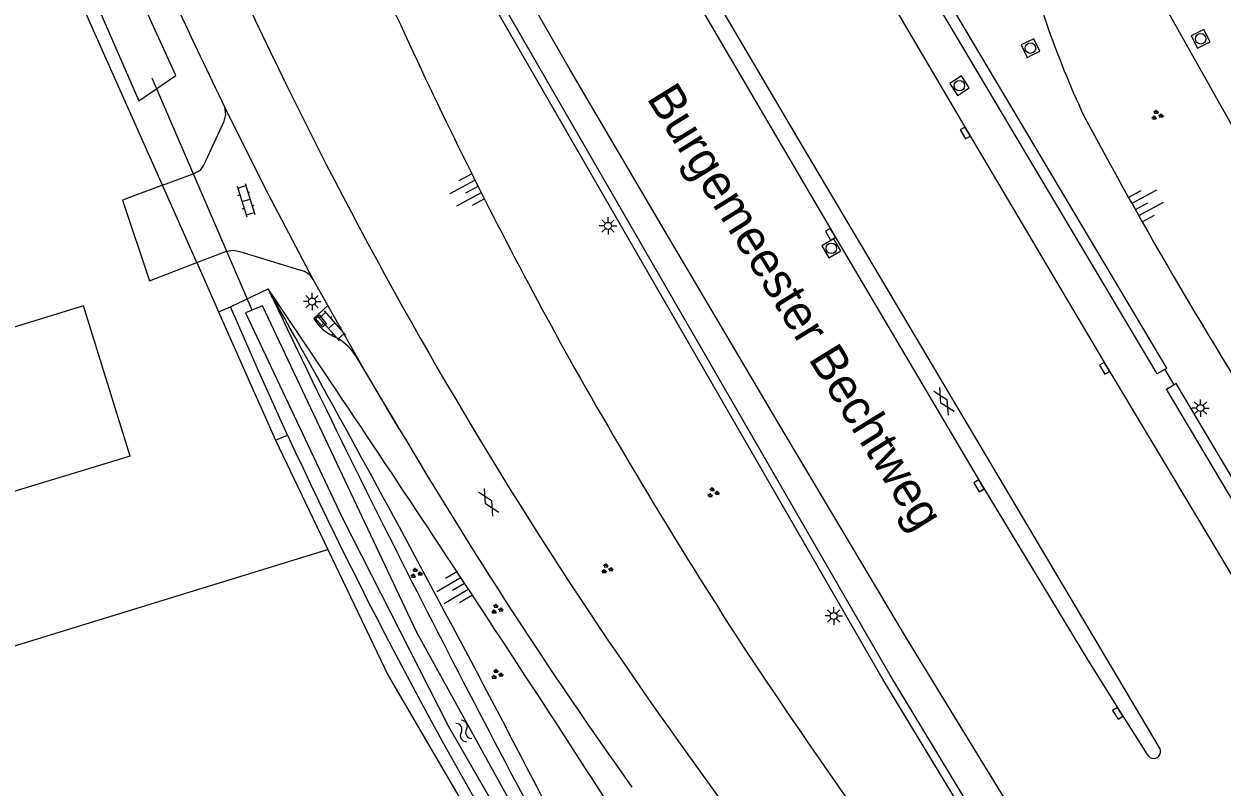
# Model space of a CAD drawing. Extents: x 135999 to 138000, y 396000 to 398501.
# Drawn here: x 137358.4 to 137444, y 397129.6 to 397184.2 of the extents above; entities that cross this region are included whole.
import ezdxf

# ---------------------------------------------------------------- set-up
doc = ezdxf.new("R2010")
doc.units = 0
for name, color, linetype in [('gg-afsc-erfafscheiding', 7, 'Continuous'), ('gg-afsc-hekwerk', 7, 'Continuous'), ('gg-anno-openbare ruimte label', 7, 'Continuous'), ('gg-bbg-bijgebouw', 7, 'Continuous'), ('gg-knt-BGT kruinlijn', 7, 'Continuous'), ('gg-knt-bovenkant onderkant talud', 7, 'Continuous'), ('gg-knt-verharding', 7, 'Continuous'), ('gg-kntw-bovenkant insteek waterloop', 7, 'Continuous'), ('gg-kntw-waterlijn', 7, 'Continuous'), ('gg-kwrk-duiker nz buis', 7, 'Continuous'), ('gg-kwrk-kunstwerk', 7, 'Continuous'), ('gt-grn-groengrens', 7, 'Continuous'), ('gt-grn-weggrens', 7, 'Continuous'), ('gt-symb-gesloten verharding', 7, 'Continuous'), ('gt-symb-groenvak', 7, 'Continuous'), ('gt-symb-klinker verharding', 7, 'Continuous'), ('gt-symb-kolk', 7, 'Continuous'), ('gt-symb-lichtmast', 7, 'Continuous'), ('gt-symb-rioolschacht', 7, 'Continuous'), ('gt-symb-talud symbool', 7, 'Continuous'), ('gt-symb-watersymbool', 7, 'Continuous'), ('gx-grn-maaiveld', 7, 'Continuous')]:
    doc.layers.add(name, color=color, linetype=linetype)

# ---------------------------------------------------------------- blocks, each defined once
blk = doc.blocks.new('gt0-KL1')
at = {"layer": 'gt-symb-klinker verharding'}
for p, q in [((-1.15, 0.3), (1.15, 0.3)), ((-1, -0.3), (-1, 0.3)), ((-0.5, 0.3), (-0.5, 0.45)), ((0, -0.3), (0, 0.3)), ((0.5, 0.3), (0.5, 0.45)), ((1, -0.3), (1, 0.3)), ((-1.15, -0.3), (1.15, -0.3)), ((-0.5, -0.45), (-0.5, -0.3)), ((0.5, -0.45), (0.5, -0.3))]:
    blk.add_line(p, q, dxfattribs=at)
blk = doc.blocks.new('gt0-LMAST')
at = {"layer": 'gt-symb-lichtmast'}
for p, q in [((-0.182, 0.173), (-0.447, 0.438)), ((-0.005, 0.246), (-0.005, 0.621)), ((0.172, 0.173), (0.437, 0.438)), ((-0.255, -0.004), (-0.63, -0.004)), ((-0.182, -0.181), (-0.447, -0.446)), ((-0.005, -0.254), (-0.005, -0.629)), ((0.437, -0.446), (0.172, -0.181)), ((0.245, -0.004), (0.62, -0.004))]:
    blk.add_line(p, q, dxfattribs=at)
blk.add_circle((-0.005, -0.004), 0.25, dxfattribs=at)
blk = doc.blocks.new('gt0-TALUD_1')
at = {"layer": 'gt-symb-talud symbool'}
for p, q in [((-1, -1), (-1, 0)), ((-0.5, -2), (-0.5, 0)), ((0, -1), (0, 0)), ((0.5, -2), (0.5, 0)), ((1, -1), (1, 0))]:
    blk.add_line(p, q, dxfattribs=at)
blk = doc.blocks.new('gt0-KOLK')
at = {"layer": 'gt-symb-kolk'}
blk.add_lwpolyline([(0, 0), (0.375, 0), (0.375, 0.4), (-0.375, 0.4), (-0.375, 0), (0, 0)], dxfattribs=at)
blk = doc.blocks.new('gt0-GRVAK')
at = {"layer": 'gt-symb-groenvak'}
for p, q in [((-0.11, 0.189), (-0.228, 0.24)), ((-0.182, 0.153), (0.088, 0.153)), ((-0.091, 0.211), (-0.156, 0.322)), ((-0.047, 0.214), (-0.047, 0.393)), ((-0.004, 0.211), (0.061, 0.322)), ((0.015, 0.189), (0.133, 0.24)), ((0.262, -0.052), (0.197, 0.059)), ((0.305, -0.049), (0.305, 0.13)), ((0.349, -0.052), (0.414, 0.059)), ((-0.245, -0.228), (-0.363, -0.177)), ((-0.318, -0.264), (-0.047, -0.264)), ((-0.226, -0.206), (-0.291, -0.095)), ((-0.183, -0.203), (-0.183, -0.024)), ((-0.139, -0.206), (-0.074, -0.095)), ((-0.12, -0.228), (-0.002, -0.177)), ((0.243, -0.074), (0.125, -0.023)), ((0.17, -0.11), (0.441, -0.11)), ((0.368, -0.074), (0.486, -0.023))]:
    blk.add_line(p, q, dxfattribs=at)
blk = doc.blocks.new('gt0-RS')
at = {"layer": 'gt-symb-rioolschacht'}
blk.add_lwpolyline([(-0.5, -0.5), (0.5, -0.5), (0.5, 0.5), (-0.5, 0.5)], close=True, dxfattribs=at)
blk.add_circle((0, 0), 0.375, dxfattribs=at)
blk = doc.blocks.new('gt0-GESVH1')
at = {"layer": 'gt-symb-gesloten verharding'}
for p, q in [((-0.992, -0.261), (0.008, 0.239)), ((0.008, -0.261), (-0.992, 0.239)), ((0.008, 0.239), (1.008, -0.261)), ((1.008, 0.239), (0.008, -0.261))]:
    blk.add_line(p, q, dxfattribs=at)
blk = doc.blocks.new('gt0-WA')
at = {"layer": 'gt-symb-watersymbool'}
for centre, start, end in [((-0.323, 0.022), 28.07249, 151.92751), ((0.427, 0.422), 208.07248, 331.92751), ((-0.323, -0.428), 28.07249, 151.92751), ((0.427, -0.028), 208.07248, 331.92751)]:
    blk.add_arc(centre, 0.425, start, end, dxfattribs=at)

msp = doc.modelspace()

# ---------------------------------------------------------------- linework, layer by layer
at = {"layer": 'gg-afsc-erfafscheiding'}
msp.add_line((137439.897, 397159.488), (137440.551, 397158.388), dxfattribs=at)
at = {"layer": 'gg-afsc-hekwerk'}
for p, q in [((137368.291, 397172.651), (137351.99, 397209.362)), ((137368.291, 397172.651), (137351.99, 397209.362)), ((137370.748, 397167.128), (137372.308, 397163.6)), ((137370.748, 397167.128), (137372.308, 397163.6)), ((137372.308, 397163.6), (137374.712, 397158.164)), ((137372.308, 397163.6), (137374.712, 397158.164)), ((137374.712, 397158.164), (137375.431, 397156.538)), ((137374.712, 397158.164), (137375.431, 397156.538)), ((137375.431, 397156.538), (137376.367, 397154.42)), ((137375.431, 397156.538), (137376.367, 397154.42))]:
    msp.add_line(p, q, dxfattribs=at)
at = {"layer": 'gg-bbg-bijgebouw'}
msp.add_line((137365.993, 397153.279), (137318.149, 397138.755), dxfattribs=at)
msp.add_lwpolyline([(137365.993, 397153.279), (137362.65, 397164.02), (137354.979, 397161.674), (137350.443, 397176.251), (137340.815, 397173.309), (137339.606, 397177.375)], dxfattribs=at)
at = {"layer": 'gg-knt-BGT kruinlijn'}
for centre, radius, start, end in [((138010.058, 397473.144), 688.377, 203.387196, 205.232993), ((137499.327, 397207.889), 71.892, 193.55243, 204.90945), ((137700.988, 397328.62), 347.188, 205.40181, 209.01565), ((137745.656, 397344.198), 353.277, 208.13517, 213.03723), ((135598.898, 395964.508), 2144.596, 32.696813, 34.047965), ((137729.707, 397346.911), 381.18, 209.32598, 213.1338), ((138065.702, 397580.165), 790.124, 213.980302, 215.964628)]:
    msp.add_arc(centre, radius, start, end, dxfattribs=at)
at = {"layer": 'gg-knt-bovenkant onderkant talud'}
msp.add_lwpolyline([(137424.313, 397216.458), (137437.522, 397189.694), (137450.51, 397166.595), (137455.195, 397157.837), (137457.466, 397154.146)], dxfattribs=at)
msp.add_arc((136306.168, 396565.213), 1226.474, 26.873471, 29.289879, dxfattribs=at)
at = {"layer": 'gg-knt-verharding'}
for p, q in [((137380.101, 397164.057), (137379.067, 397165.914)), ((137380.101, 397164.057), (137379.102, 397163.128)), ((137382.055, 397160.497), (137385.237, 397155.201)), ((137405.291, 397132.72), (137417.068, 397116.34))]:
    msp.add_line(p, q, dxfattribs=at)
for points in [[(137390.726, 397213.556), (137395.454, 397205.089), (137397.761, 397200.997), (137406.639, 397185.532), (137416.187, 397169.241), (137426.807, 397151.264), (137434.4, 397138.711), (137436.715, 397135.014), (137438.654, 397131.955)], [(137439.501, 397132.496), (137414.001, 397175.48), (137408.422, 397184.944), (137395.316, 397207.37), (137391.537, 397213.744)], [(137430.887, 397124.86), (137421.443, 397140.281), (137412.251, 397155.712), (137404.198, 397169.337), (137397.437, 397180.86), (137391.107, 397191.913), (137381.468, 397209.042), (137380.226, 397211.127)], [(137406.199, 397209.959), (137415.613, 397193.827), (137425.812, 397176.483), (137435.771, 397159.668), (137445.77, 397142.978)], [(137368.291, 397172.651), (137370.492, 397173.469), (137371, 397173.736), (137371.244, 397174.075), (137372.708, 397177.221), (137372.816, 397177.713), (137372.756, 397178.213)], [(137379.067, 397165.914), (137375.851, 397172.033), (137372.756, 397178.213)], [(137368.291, 397172.651), (137365.442, 397171.592), (137367.361, 397165.821), (137370.748, 397167.128)], [(137370.748, 397167.128), (137372.869, 397167.949), (137373.344, 397168.02), (137373.813, 397167.92), (137378.162, 397166.573)], [(137385.237, 397155.201), (137382.638, 397159.611), (137380.101, 397164.057)]]:
    msp.add_lwpolyline(points, dxfattribs=at)
for centre, radius, start, end in [((137672.442, 397324.291), 328.739, 201.38336, 215.64392), ((137689.129, 397332.788), 352.116, 203.39984, 206.03942), ((137377.868, 397165.219), 1.385, 30.10874, 77.76879), ((137382.015, 397164.917), 3.419, 211.55635, 243.37393), ((137379.126, 397158.71), 3.431, 31.39662, 66.70804), ((137690.041, 397334.777), 353.77, 210.50456, 215.4415), ((137439.103, 397132.185), 0.505, 207.09234, 38.04243)]:
    msp.add_arc(centre, radius, start, end, dxfattribs=at)
at = {"layer": 'gg-kntw-bovenkant insteek waterloop'}
msp.add_line((137373.152, 397163.969), (137375.844, 397165.239), dxfattribs=at)
for points in [[(137366.609, 397178.695), (137369.259, 397180.492), (137356.369, 397208.763), (137353.937, 397207.699), (137366.609, 397178.695)], [(137377.223, 397154.798), (137375.151, 397159.376), (137373.152, 397163.969)]]:
    msp.add_lwpolyline(points, dxfattribs=at)
for centre, radius, start, end in [((138190.385, 397552.08), 901.734, 205.403956, 208.6742), ((137689.212, 397298.77), 343.605, 204.77168, 211.7792)]:
    msp.add_arc(centre, radius, start, end, dxfattribs=at)
at = {"layer": 'gg-kntw-waterlijn'}
for points in [[(137525.254, 396979.091), (137522.515, 396984.11), (137520.254, 396986.667), (137516.194, 396990.124), (137511.998, 396993.697), (137499.197, 397004.099), (137482.886, 397018.075), (137469.318, 397030.252), (137460.179, 397039.422), (137447.729, 397051.454), (137432.859, 397069.104), (137421.389, 397084.38), (137414.001, 397094.92), (137408.156, 397102.966), (137398.059, 397119.657), (137386.44, 397140.737), (137375.428, 397164.042), (137374.236, 397163.537)], [(137374.236, 397163.537), (137381.124, 397148.913), (137388.709, 397134.007), (137399.698, 397114.907), (137407.414, 397102.83), (137419.469, 397085.02), (137428.702, 397072.465), (137433.854, 397066.198), (137447.599, 397049.957), (137468.819, 397029.578), (137479.097, 397020.218), (137492.465, 397008.517), (137508.974, 396995.012), (137518.077, 396987.566), (137520.86, 396984.483), (137524.027, 396979.186)]]:
    msp.add_lwpolyline(points, dxfattribs=at)
at = {"layer": 'gg-kwrk-duiker nz buis'}
msp.add_line((137367.534, 397180.338), (137374.681, 397163.742), dxfattribs=at)
at = {"layer": 'gg-kwrk-kunstwerk'}
for points in [[(137439.897, 397159.488), (137440.052, 397159.58), (137424.523, 397185.7), (137409.269, 397211.773), (137406.96, 397215.843)], [(137439.897, 397159.488), (137439.364, 397159.171), (137423.835, 397185.291), (137408.581, 397211.364)], [(137544.334, 397005.768), (137527.972, 397018.103), (137513.398, 397030.091), (137499.714, 397042.078), (137486.677, 397054.229), (137473.879, 397067.146), (137461.671, 397080.453), (137449.671, 397094.576), (137438.807, 397108.813), (137428.664, 397123.777), (137420.283, 397137.629), (137385.95, 397197.17), (137380.1, 397207.11), (137378.081, 397210.631)], [(137544, 397005.282), (137543.807, 397005.417), (137527.466, 397017.78), (137512.892, 397029.768), (137499.208, 397041.755), (137486.171, 397053.906), (137473.373, 397066.823), (137461.165, 397080.13), (137449.165, 397094.253), (137438.301, 397108.49), (137428.158, 397123.454), (137419.777, 397137.306), (137385.444, 397196.847), (137380.257, 397205.66)], [(137466.157, 397141.083), (137447.862, 397144.905), (137440.018, 397158.071), (137440.551, 397158.388)], [(137465.535, 397142.03), (137448.369, 397145.616), (137440.705, 397158.48), (137440.551, 397158.388)]]:
    msp.add_lwpolyline(points, dxfattribs=at)
at = {"layer": 'gt-grn-groengrens'}
for p, q in [((137372.308, 397163.6), (137373.152, 397163.969)), ((137376.367, 397154.42), (137377.223, 397154.798)), ((137376.367, 397154.42), (137380.101, 397146.619))]:
    msp.add_line(p, q, dxfattribs=at)
msp.add_lwpolyline([(137380.101, 397146.619), (137384.417, 397137.603), (137396.268, 397117.285), (137408.449, 397097.595), (137427.255, 397071.142), (137447.108, 397047.766), (137466.497, 397029.128), (137486.924, 397010.876), (137516.911, 396986.245), (137519.319, 396983.73), (137521.951, 396979.039), (137521.069, 396975.54), (137521.65, 396975.062)], dxfattribs=at)
at = {"layer": 'gt-grn-weggrens'}
msp.add_line((137370.748, 397167.128), (137368.291, 397172.651), dxfattribs=at)
at = {"layer": 'gx-grn-maaiveld'}
msp.add_lwpolyline([(137266.718, 397188.671), (137273.489, 397172.079), (137284.601, 397144.96), (137293.465, 397120.023), (137321.299, 397128.275), (137337.509, 397133.519), (137380.101, 397146.619)], dxfattribs=at)

# ---------------------------------------------------------------- block references
at = {"layer": 'gt-symb-gesloten verharding'}
for p, rotation in [((137424.115, 397157.197), 120.74747287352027), ((137391.586, 397149.984), 120.46264004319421)]:
    msp.add_blockref('gt0-GESVH1', p, dxfattribs=dict(at, rotation=rotation))
at = {"layer": 'gt-symb-groenvak'}
for p in [(137439.338, 397177.65), (137407.625, 397150.675), (137386.402, 397144.912), (137400.036, 397145.233), (137392.176, 397142.345), (137392.176, 397137.692)]:
    msp.add_blockref('gt0-GRVAK', p, dxfattribs=at)
at = {"layer": 'gt-symb-klinker verharding'}
for p, rotation in [((137374.262, 397171.577), -72.96046488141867), ((137380.383, 397162.606), -48.485380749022)]:
    msp.add_blockref('gt0-KL1', p, dxfattribs=dict(at, rotation=rotation))
at = {"layer": 'gt-symb-kolk'}
for p, rotation in [((137425.812, 397176.483), 120.46264004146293), ((137416.187, 397169.241), 120.38423729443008), ((137379.776, 397163.066), 130.09168080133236), ((137435.771, 397159.668), 120.66892664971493), ((137426.807, 397151.264), 120.59043540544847), ((137436.715, 397135.014), 122.08436153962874)]:
    msp.add_blockref('gt0-KOLK', p, dxfattribs=dict(at, rotation=rotation))
at = {"layer": 'gt-symb-lichtmast'}
for p in [(137400.13, 397169.75), (137378.99, 397164.343), (137442.46, 397156.726), (137416.258, 397141.867)]:
    msp.add_blockref('gt0-LMAST', p, dxfattribs=at)
at = {"layer": 'gt-symb-rioolschacht'}
for p, rotation in [((137442.47, 397183.119), -152.99934529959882), ((137430.309, 397182.454), -154.07581448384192), ((137425.23, 397179.769), 123.0863073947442), ((137416.08, 397168.14), 120.5904354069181)]:
    msp.add_blockref('gt0-RS', p, dxfattribs=dict(at, rotation=rotation))
at = {"layer": 'gt-symb-talud symbool'}
for p, xscale, yscale, rotation in [((137390.843, 397172.577), 0.9995378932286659, 0.9995378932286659, -61.69147952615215), ((137437.787, 397170.901), 0.9995378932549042, 0.9995378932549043, 118.30852047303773), ((137389.878, 397144.204), 1.0000464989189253, 1.0000464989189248, -59.537359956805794)]:
    msp.add_blockref('gt0-TALUD_1', p, dxfattribs=dict(at, xscale=xscale, yscale=yscale, rotation=rotation))
at = {"layer": 'gt-symb-watersymbool', "rotation": 120.54109847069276}
msp.add_blockref('gt0-WA', (137389.845, 397133.598), dxfattribs=at)

# ---------------------------------------------------------------- texts
at = {"layer": 'gg-anno-openbare ruimte label'}
msp.add_text('Burgemeester Bechtweg', height=2.5, rotation=301.8, dxfattribs=at).set_placement((137402.848, 397178.882))

doc.saveas('drawing.dxf')
